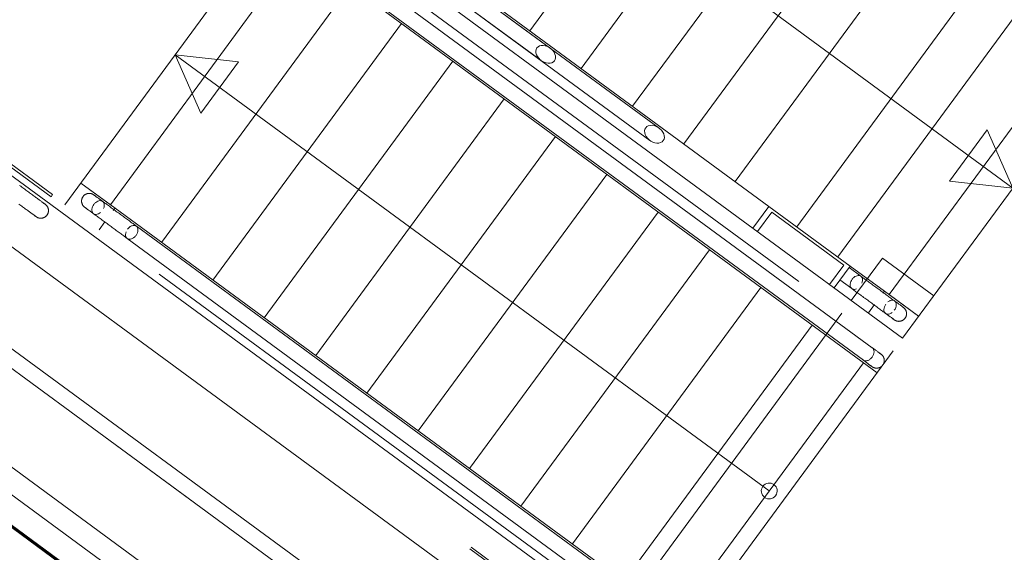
# Model space of a CAD drawing. Header units: metres. Extents: x 135583 to 135939, y 457896 to 458258.
# Tile 484 of 599: x 135755.7 to 135758.79, y 458075.62 to 458077.29. Entities that reach past the tile are written whole.
import ezdxf

# ---------------------------------------------------------------- set-up
doc = ezdxf.new("R2010")
doc.units = ezdxf.units.M
doc.linetypes.add('Hidden', pattern=[4, 2, -2])
doc.layers.add('NIEUWE INSTALLATIE', color=250, linetype='Continuous', lineweight=0)

msp = doc.modelspace()

# ---------------------------------------------------------------- linework, layer by layer
at = {"layer": 'NIEUWE INSTALLATIE', "linetype": 'Hidden'}
for p, q in [((135759.9364, 458073.1257), (135742.0054, 458086.2993)), ((135759.9364, 458073.1257), (135742.0054, 458086.2993)), ((135762.6871, 458071.0428), (135742.7817, 458085.6669)), ((135762.6871, 458071.0428), (135742.7817, 458085.6669)), ((135742.9429, 458085.5485), (135762.6871, 458071.0428)), ((135742.9429, 458085.5485), (135762.6871, 458071.0428)), ((135756.8091, 458074.8649), (135742.3031, 458085.5222)), ((135756.8091, 458074.8649), (135742.3031, 458085.5222)), ((135742.5934, 458085.4951), (135761.3302, 458071.7294)), ((135742.5934, 458085.4951), (135761.3302, 458071.7294)), ((135758.4674, 458076.2936), (135756.5591, 458077.6956)), ((135755.8368, 458076.7124), (135756.5295, 458077.6553)), ((135756.5295, 458077.6553), (135758.4378, 458076.2533)), ((135759.1601, 458077.2365), (135758.4674, 458076.2936)), ((135758.7207, 458074.4472), (135754.9632, 458077.2078)), ((135758.7243, 458074.4521), (135754.9667, 458077.2126)), ((135754.0431, 458076.9901), (135756.926, 458074.8721)), ((135754.0431, 458076.9901), (135756.926, 458074.8721)), ((135756.8542, 458074.931), (135754.1186, 458076.9409)), ((135756.8542, 458074.931), (135754.1186, 458076.9409)), ((135756.8051, 458074.8641), (135754.0694, 458076.874)), ((135756.8051, 458074.8641), (135754.0694, 458076.874)), ((135756.8087, 458074.869), (135754.073, 458076.8788)), ((135756.8087, 458074.869), (135754.073, 458076.8788)), ((135757.7451, 458075.3104), (135755.8368, 458076.7124)), ((135758.4039, 458076.545), (135758.306, 458076.4116)), ((135758.4039, 458076.545), (135758.306, 458076.4116)), ((135758.5651, 458076.4266), (135758.4039, 458076.545)), ((135758.5651, 458076.4266), (135758.4039, 458076.545)), ((135758.2766, 458076.3717), (135757.5839, 458075.4289)), ((135758.2766, 458076.3717), (135757.5839, 458075.4289)), ((135758.4378, 458076.2533), (135757.7451, 458075.3104))]:
    msp.add_line(p, q, dxfattribs=at)
at = {"layer": 'NIEUWE INSTALLATIE'}
for p, q in [((135756.9482, 458078.1357), (135758.8138, 458076.765)), ((135757.8889, 458078.065), (135757.2968, 458077.2591)), ((135758.0501, 458077.9465), (135757.458, 458077.1407)), ((135758.2113, 458077.8281), (135757.6192, 458077.0222)), ((135756.6094, 458077.7641), (135758.0476, 458076.7075)), ((135757.3612, 458077.2045), (135756.6526, 458077.7251)), ((135758.3724, 458077.7097), (135757.7804, 458076.9038)), ((135756.625, 458077.6855), (135757.3326, 458077.1656)), ((135758.5336, 458077.5913), (135757.9415, 458076.7854)), ((135755.9798, 458076.7128), (135756.5718, 458077.5187)), ((135758.3875, 458076.1848), (135756.5866, 458077.5078)), ((135758.3719, 458076.2634), (135756.689, 458077.4998)), ((135756.6604, 458077.4609), (135758.3443, 458076.2238)), ((135757.7027, 458076.9537), (135757.0006, 458077.4695)), ((135758.1349, 458076.6433), (135758.727, 458077.4492)), ((135756.1409, 458076.5944), (135756.733, 458077.4003)), ((135756.9991, 458077.4106), (135757.6741, 458076.9147)), ((135758.856, 458077.3545), (135758.2639, 458076.5486)), ((135756.3021, 458076.476), (135756.8942, 458077.2819)), ((135759.0171, 458077.2361), (135758.4251, 458076.4302)), ((135756.1831, 458077.1839), (135756.2635, 458077.0007)), ((135756.1831, 458077.1839), (135756.3819, 458077.1619)), ((135758.0487, 458075.8132), (135756.1831, 458077.1839)), ((135754.9117, 458077.1377), (135758.6692, 458074.3771)), ((135756.2635, 458077.0007), (135756.3819, 458077.1619)), ((135756.4633, 458076.3576), (135757.0554, 458077.1635)), ((135756.6245, 458076.2392), (135757.2165, 458077.0451)), ((135756.7856, 458076.1208), (135757.3777, 458076.9267)), ((135758.7334, 458076.9482), (135758.615, 458076.787)), ((135758.8138, 458076.765), (135758.7334, 458076.9482)), ((135755.5968, 458076.8924), (135755.7982, 458076.7444)), ((135758.7758, 458074.5222), (135755.5822, 458076.8684)), ((135755.7935, 458076.738), (135755.592, 458076.886)), ((135756.9468, 458076.0024), (135757.5389, 458076.8082)), ((135755.8871, 458076.7809), (135755.9946, 458076.702)), ((135755.8871, 458076.7809), (135755.9798, 458076.7128)), ((135758.8138, 458076.765), (135758.615, 458076.787)), ((135755.7982, 458076.7444), (135755.7935, 458076.738)), ((135758.0476, 458076.7075), (135757.9973, 458076.639)), ((135758.3029, 458076.5199), (135758.0476, 458076.7075)), ((135755.989, 458076.6943), (135755.9946, 458076.702)), ((135755.9946, 458076.702), (135756.9498, 458076.0002)), ((135757.108, 458075.8839), (135757.7001, 458076.6898)), ((135758.0121, 458076.6281), (135758.0568, 458076.689)), ((135758.0568, 458076.689), (135758.2824, 458076.5232)), ((135755.9442, 458076.6335), (135755.9628, 458076.6587)), ((135756.0619, 458076.6452), (135756.0614, 458076.6456)), ((135757.7448, 458075.4088), (135756.0619, 458076.6452)), ((135756.0324, 458076.607), (135757.7162, 458075.3699)), ((135757.2692, 458075.7655), (135757.8612, 458076.5714)), ((135758.2824, 458076.5232), (135758.2377, 458076.4623)), ((135758.2526, 458076.4514), (135758.3029, 458076.5199)), ((135758.3029, 458076.5199), (135758.4103, 458076.4411)), ((135758.3365, 458076.488), (135758.2994, 458076.5152)), ((135758.3369, 458076.4877), (135758.3365, 458076.488)), ((135758.2708, 458076.4763), (135758.3079, 458076.4491)), ((135757.4304, 458075.6471), (135758.0224, 458076.453)), ((135758.4056, 458076.4347), (135758.4103, 458076.4411)), ((135758.4103, 458076.4411), (135758.5177, 458076.3621)), ((135758.4251, 458076.4302), (135758.5177, 458076.3621)), ((135758.3599, 458076.3726), (135758.3794, 458076.3991)), ((135757.5915, 458075.5287), (135758.1836, 458076.3346)), ((135757.7527, 458075.4103), (135758.3448, 458076.2162)), ((135756.9498, 458076.0002), (135757.7954, 458075.3789))]:
    msp.add_line(p, q, dxfattribs=at)
at = {"layer": 'NIEUWE INSTALLATIE', "flags": 128}
for points in [[(135757.3194, 458077.2053), (135757.317, 458077.2008), (135757.3159, 458077.1956), (135757.3162, 458077.19), (135757.3178, 458077.1841), (135757.3207, 458077.1783), (135757.3248, 458077.1728), (135757.3298, 458077.1678), (135757.3318, 458077.1662)], [(135757.3604, 458077.2051), (135757.3582, 458077.2065), (135757.352, 458077.2098), (135757.3455, 458077.212), (135757.3391, 458077.2131), (135757.333, 458077.2129), (135757.3276, 458077.2115), (135757.3229, 458077.2089), (135757.3194, 458077.2053)], [(135757.3744, 458077.1649), (135757.3768, 458077.1693), (135757.3778, 458077.1745), (135757.3776, 458077.1802), (135757.3759, 458077.186), (135757.373, 458077.1918), (135757.369, 458077.1973), (135757.364, 458077.2023), (135757.3619, 458077.204)], [(135757.3333, 458077.1651), (135757.3355, 458077.1636), (135757.3418, 458077.1603), (135757.3483, 458077.1581), (135757.3547, 458077.1571), (135757.3607, 458077.1573), (135757.3662, 458077.1587), (135757.3708, 458077.1612), (135757.3744, 458077.1649)], [(135757.6608, 458076.9544), (135757.6585, 458076.9499), (135757.6574, 458076.9448), (135757.6577, 458076.9391), (135757.6593, 458076.9333), (135757.6622, 458076.9274), (135757.6663, 458076.9219), (135757.6713, 458076.917), (135757.677, 458076.9127), (135757.6833, 458076.9094), (135757.6897, 458076.9072), (135757.6962, 458076.9062), (135757.7022, 458076.9064), (135757.7077, 458076.9078), (135757.7123, 458076.9104), (135757.7159, 458076.914)], [(135757.7159, 458076.914), (135757.7183, 458076.9185), (135757.7193, 458076.9236), (135757.719, 458076.9293), (135757.7174, 458076.9351), (135757.7145, 458076.9409), (135757.7105, 458076.9465), (135757.7055, 458076.9514), (135757.6997, 458076.9557), (135757.6935, 458076.959), (135757.687, 458076.9612), (135757.6806, 458076.9622), (135757.6745, 458076.962), (135757.669, 458076.9606), (135757.6644, 458076.958), (135757.6608, 458076.9544)], [(135755.6951, 458076.773), (135755.6984, 458076.7706), (135755.7016, 458076.7683), (135755.7048, 458076.7659), (135755.708, 458076.7636), (135755.7111, 458076.7613), (135755.7143, 458076.7589), (135755.7174, 458076.7567), (135755.7205, 458076.7544), (135755.7235, 458076.7522), (135755.7265, 458076.75), (135755.7295, 458076.7478), (135755.7324, 458076.7457), (135755.7352, 458076.7436), (135755.7379, 458076.7416), (135755.7406, 458076.7396), (135755.7433, 458076.7377), (135755.7458, 458076.7358), (135755.7483, 458076.734), (135755.7507, 458076.7322), (135755.7529, 458076.7305), (135755.7551, 458076.7289), (135755.7573, 458076.7274), (135755.7593, 458076.7259), (135755.7612, 458076.7245), (135755.763, 458076.7232), (135755.7646, 458076.722), (135755.7662, 458076.7208), (135755.7677, 458076.7197), (135755.769, 458076.7187), (135755.7703, 458076.7178), (135755.7714, 458076.717), (135755.7723, 458076.7163), (135755.7732, 458076.7157), (135755.7739, 458076.7151), (135755.7746, 458076.7147), (135755.775, 458076.7143), (135755.7754, 458076.7141), (135755.7756, 458076.7139), (135755.7757, 458076.7138)], [(135755.8993, 458076.7047), (135755.8986, 458076.7053), (135755.8978, 458076.7059), (135755.8971, 458076.7066), (135755.8964, 458076.7073), (135755.8958, 458076.708), (135755.8951, 458076.7087), (135755.8945, 458076.7094), (135755.8939, 458076.7102), (135755.8934, 458076.711), (135755.8929, 458076.7118), (135755.8924, 458076.7127), (135755.892, 458076.7135), (135755.8916, 458076.7144), (135755.8912, 458076.7153), (135755.8909, 458076.7162), (135755.8906, 458076.7171), (135755.8903, 458076.718), (135755.8901, 458076.719), (135755.8899, 458076.7199), (135755.8897, 458076.7209), (135755.8896, 458076.7218), (135755.8895, 458076.7228), (135755.8895, 458076.7238), (135755.8895, 458076.7247), (135755.8895, 458076.7257), (135755.8896, 458076.7267), (135755.8897, 458076.7276), (135755.8899, 458076.7286), (135755.8901, 458076.7295), (135755.8903, 458076.7305), (135755.8906, 458076.7314), (135755.8909, 458076.7323), (135755.8912, 458076.7332), (135755.8916, 458076.7341), (135755.892, 458076.735), (135755.8925, 458076.7358), (135755.893, 458076.7367), (135755.8935, 458076.7375), (135755.894, 458076.7383), (135755.8942, 458076.7385)], [(135755.8942, 458076.7385), (135755.8948, 458076.7393), (135755.8954, 458076.74), (135755.896, 458076.7407), (135755.8967, 458076.7414), (135755.8974, 458076.7421), (135755.8981, 458076.7427), (135755.8989, 458076.7433), (135755.8997, 458076.7439), (135755.9005, 458076.7444), (135755.9013, 458076.7449), (135755.9021, 458076.7454), (135755.903, 458076.7459), (135755.9039, 458076.7463), (135755.9047, 458076.7466), (135755.9057, 458076.747), (135755.9066, 458076.7473), (135755.9075, 458076.7475), (135755.9084, 458076.7478), (135755.9094, 458076.748), (135755.9103, 458076.7481), (135755.9113, 458076.7482), (135755.9123, 458076.7483), (135755.9132, 458076.7483), (135755.9142, 458076.7483), (135755.9152, 458076.7483), (135755.9161, 458076.7482), (135755.9171, 458076.7481), (135755.918, 458076.7479), (135755.919, 458076.7477), (135755.9199, 458076.7475), (135755.9208, 458076.7472), (135755.9218, 458076.7469), (135755.9227, 458076.7466), (135755.9236, 458076.7462), (135755.9244, 458076.7458), (135755.9253, 458076.7453), (135755.9261, 458076.7449), (135755.9269, 458076.7443), (135755.9277, 458076.7438), (135755.9279, 458076.7436)], [(135755.9279, 458076.7436), (135755.928, 458076.7436), (135755.9282, 458076.7435), (135755.9285, 458076.7432), (135755.929, 458076.7429), (135755.9295, 458076.7425), (135755.9303, 458076.742), (135755.9311, 458076.7413), (135755.932, 458076.7406), (135755.9331, 458076.7399), (135755.9333, 458076.7397)], [(135756.0614, 458076.6456), (135756.0589, 458076.6474), (135756.0564, 458076.6493), (135756.0537, 458076.6512), (135756.051, 458076.6532), (135756.0483, 458076.6552), (135756.0454, 458076.6573), (135756.0425, 458076.6595), (135756.0396, 458076.6616), (135756.0366, 458076.6638), (135756.0336, 458076.6661), (135756.0305, 458076.6683), (135756.0274, 458076.6706), (135756.0242, 458076.6729), (135756.021, 458076.6753), (135756.0178, 458076.6776), (135756.0146, 458076.68), (135756.0114, 458076.6823), (135756.0082, 458076.6847), (135756.005, 458076.6871), (135756.0017, 458076.6894), (135755.9985, 458076.6918), (135755.9954, 458076.6941), (135755.9922, 458076.6965), (135755.989, 458076.6988), (135755.9859, 458076.701), (135755.9829, 458076.7033), (135755.9798, 458076.7055), (135755.9768, 458076.7077), (135755.9739, 458076.7099), (135755.971, 458076.712), (135755.9682, 458076.7141), (135755.9654, 458076.7161), (135755.9627, 458076.7181), (135755.9601, 458076.72), (135755.9576, 458076.7219), (135755.9551, 458076.7237), (135755.9528, 458076.7254), (135755.9505, 458076.7271), (135755.9483, 458076.7287), (135755.9462, 458076.7302), (135755.9442, 458076.7317), (135755.9423, 458076.7331), (135755.9405, 458076.7344), (135755.9389, 458076.7356), (135755.9373, 458076.7368), (135755.9358, 458076.7378), (135755.9345, 458076.7388), (135755.9333, 458076.7397), (135755.9322, 458076.7405), (135755.9312, 458076.7412), (135755.9304, 458076.7419), (135755.9297, 458076.7424), (135755.9291, 458076.7428), (135755.9286, 458076.7432), (135755.9282, 458076.7434), (135755.928, 458076.7436), (135755.9279, 458076.7436)], [(135755.7471, 458076.6749), (135755.7471, 458076.6749), (135755.7469, 458076.6751), (135755.7466, 458076.6753), (135755.7461, 458076.6756), (135755.7455, 458076.6761), (135755.7448, 458076.6766), (135755.744, 458076.6772), (135755.743, 458076.6779), (135755.742, 458076.6787), (135755.7408, 458076.6796), (135755.7395, 458076.6805), (135755.738, 458076.6816), (135755.7365, 458076.6827), (135755.7348, 458076.6839), (135755.7331, 458076.6852), (135755.7312, 458076.6866), (135755.7292, 458076.6881), (135755.7271, 458076.6896), (135755.725, 458076.6912), (135755.7227, 458076.6928), (135755.7203, 458076.6946), (135755.7179, 458076.6964), (135755.7154, 458076.6982), (135755.7128, 458076.7001), (135755.7101, 458076.7021), (135755.7073, 458076.7041), (135755.7045, 458076.7062), (135755.7017, 458076.7083), (135755.6987, 458076.7104), (135755.6957, 458076.7126), (135755.6927, 458076.7149)], [(135755.7757, 458076.7138), (135755.7757, 458076.7139), (135755.7755, 458076.714), (135755.7751, 458076.7142), (135755.7747, 458076.7146), (135755.7741, 458076.715), (135755.7734, 458076.7155), (135755.7726, 458076.7161), (135755.7716, 458076.7168), (135755.7706, 458076.7176), (135755.7703, 458076.7178)], [(135755.7809, 458076.68), (135755.7814, 458076.6808), (135755.782, 458076.6816), (135755.7825, 458076.6825), (135755.7829, 458076.6833), (135755.7833, 458076.6842), (135755.7837, 458076.6851), (135755.7841, 458076.686), (135755.7844, 458076.6869), (135755.7847, 458076.6878), (135755.7849, 458076.6888), (135755.7851, 458076.6897), (135755.7853, 458076.6907), (135755.7854, 458076.6916), (135755.7855, 458076.6926), (135755.7856, 458076.6935), (135755.7856, 458076.6945), (135755.7856, 458076.6955), (135755.7855, 458076.6964), (135755.7854, 458076.6974), (135755.7852, 458076.6983), (135755.7851, 458076.6993), (135755.7848, 458076.7002), (135755.7846, 458076.7012), (135755.7843, 458076.7021), (135755.784, 458076.703), (135755.7836, 458076.7039), (135755.7832, 458076.7048), (135755.7828, 458076.7056), (135755.7823, 458076.7065), (135755.7818, 458076.7073), (135755.7813, 458076.7081), (135755.7807, 458076.7089), (135755.7801, 458076.7097), (135755.7795, 458076.7104), (135755.7788, 458076.7111), (135755.7781, 458076.7118), (135755.7774, 458076.7124), (135755.7767, 458076.7131), (135755.7759, 458076.7137), (135755.7757, 458076.7138)], [(135755.8993, 458076.7047), (135755.8994, 458076.7047), (135755.8996, 458076.7045), (135755.8999, 458076.7043), (135755.9004, 458076.704), (135755.901, 458076.7035), (135755.9017, 458076.703), (135755.9025, 458076.7024), (135755.9034, 458076.7017), (135755.9045, 458076.7009), (135755.9057, 458076.7001), (135755.907, 458076.6991), (135755.9085, 458076.698), (135755.91, 458076.6969), (135755.9117, 458076.6957), (135755.9134, 458076.6944), (135755.9153, 458076.693), (135755.9173, 458076.6916), (135755.9193, 458076.69), (135755.9215, 458076.6884), (135755.9238, 458076.6868), (135755.9261, 458076.685), (135755.9286, 458076.6832), (135755.9311, 458076.6814), (135755.9337, 458076.6795), (135755.9364, 458076.6775), (135755.9391, 458076.6755), (135755.9419, 458076.6734), (135755.9448, 458076.6713), (135755.9478, 458076.6692), (135755.9507, 458076.667), (135755.9538, 458076.6647), (135755.9568, 458076.6625), (135755.9599, 458076.6602), (135755.9631, 458076.6579), (135755.9662, 458076.6556), (135755.9694, 458076.6532), (135755.9726, 458076.6509), (135755.9758, 458076.6485), (135755.9791, 458076.6462), (135755.9823, 458076.6438), (135755.9855, 458076.6414), (135755.9887, 458076.6391), (135755.9919, 458076.6367), (135755.9951, 458076.6344), (135755.9982, 458076.6321), (135756.0014, 458076.6298), (135756.0045, 458076.6275), (135756.0075, 458076.6253), (135756.0105, 458076.6231), (135756.0135, 458076.6209), (135756.0164, 458076.6187), (135756.0192, 458076.6167), (135756.022, 458076.6146), (135756.0247, 458076.6126), (135756.0274, 458076.6107), (135756.0299, 458076.6088), (135756.0323, 458076.607)], [(135755.9045, 458076.7009), (135755.9038, 458076.7014), (135755.9028, 458076.7022), (135755.902, 458076.7028), (135755.9012, 458076.7034), (135755.9006, 458076.7038), (135755.9001, 458076.7042), (135755.8997, 458076.7045), (135755.8995, 458076.7046), (135755.8994, 458076.7047)], [(135755.742, 458076.6787), (135755.7428, 458076.6781), (135755.7437, 458076.6774), (135755.7446, 458076.6767), (135755.7453, 458076.6762), (135755.746, 458076.6757), (135755.7464, 458076.6754), (135755.7468, 458076.6751), (135755.747, 458076.675), (135755.7471, 458076.6749)], [(135755.7471, 458076.6749), (135755.7479, 458076.6743), (135755.7487, 458076.6738), (135755.7496, 458076.6733), (135755.7504, 458076.6729), (135755.7513, 458076.6724), (135755.7522, 458076.672), (135755.7531, 458076.6717), (135755.754, 458076.6714), (135755.7549, 458076.6711), (135755.7558, 458076.6709), (135755.7568, 458076.6706), (135755.7577, 458076.6705), (135755.7587, 458076.6704), (135755.7597, 458076.6703), (135755.7606, 458076.6702), (135755.7616, 458076.6702), (135755.7625, 458076.6702), (135755.7635, 458076.6703), (135755.7645, 458076.6704), (135755.7654, 458076.6705), (135755.7664, 458076.6707), (135755.7673, 458076.6709), (135755.7683, 458076.6712), (135755.7692, 458076.6715), (135755.7701, 458076.6718), (135755.771, 458076.6722), (135755.7719, 458076.6726), (135755.7727, 458076.673), (135755.7736, 458076.6735), (135755.7744, 458076.674), (135755.7752, 458076.6745), (135755.776, 458076.6751), (135755.7767, 458076.6757), (135755.7775, 458076.6763), (135755.7782, 458076.6769), (135755.7789, 458076.6776), (135755.7795, 458076.6783), (135755.7801, 458076.6791), (135755.7807, 458076.6798), (135755.7809, 458076.68)], [(135758.47, 458076.3899), (135758.4699, 458076.39), (135758.4697, 458076.3901), (135758.4694, 458076.3904), (135758.4689, 458076.3907), (135758.4684, 458076.3911), (135758.4676, 458076.3916), (135758.4668, 458076.3922), (135758.4659, 458076.3929), (135758.4648, 458076.3937), (135758.4636, 458076.3946), (135758.4623, 458076.3956), (135758.4609, 458076.3966), (135758.4593, 458076.3978), (135758.4576, 458076.399), (135758.4559, 458076.4003), (135758.454, 458076.4017), (135758.452, 458076.4031), (135758.45, 458076.4046), (135758.4478, 458076.4062), (135758.4455, 458076.4079), (135758.4432, 458076.4096), (135758.4407, 458076.4114), (135758.4382, 458076.4133), (135758.4356, 458076.4152), (135758.4329, 458076.4172), (135758.4302, 458076.4192), (135758.4274, 458076.4212), (135758.4245, 458076.4233), (135758.4216, 458076.4255), (135758.4186, 458076.4277), (135758.4155, 458076.4299), (135758.4125, 458076.4322), (135758.4094, 458076.4345), (135758.4062, 458076.4368), (135758.4031, 458076.4391), (135758.3999, 458076.4414), (135758.3967, 458076.4438), (135758.3935, 458076.4461), (135758.3902, 458076.4485), (135758.387, 458076.4509), (135758.3838, 458076.4532), (135758.3806, 458076.4556), (135758.3774, 458076.4579), (135758.3742, 458076.4603), (135758.3711, 458076.4626), (135758.3679, 458076.4649), (135758.3648, 458076.4672), (135758.3618, 458076.4694), (135758.3588, 458076.4716), (135758.3558, 458076.4738), (135758.3529, 458076.4759), (135758.3501, 458076.478), (135758.3473, 458076.4801), (135758.3446, 458076.482), (135758.3419, 458076.484), (135758.3394, 458076.4859), (135758.3369, 458076.4877), (135758.3365, 458076.488)], [(135758.3079, 458076.4491), (135758.3104, 458076.4473), (135758.3129, 458076.4454), (135758.3156, 458076.4434), (135758.3183, 458076.4415), (135758.321, 458076.4394), (135758.3239, 458076.4373), (135758.3268, 458076.4352), (135758.3297, 458076.433), (135758.3327, 458076.4308), (135758.3357, 458076.4286), (135758.3388, 458076.4263), (135758.342, 458076.424), (135758.3451, 458076.4217), (135758.3483, 458076.4194), (135758.3515, 458076.4171), (135758.3547, 458076.4147), (135758.3579, 458076.4123), (135758.3611, 458076.41), (135758.3643, 458076.4076), (135758.3676, 458076.4052), (135758.3708, 458076.4029), (135758.374, 458076.4005), (135758.3771, 458076.3982), (135758.3803, 458076.3959), (135758.3834, 458076.3936), (135758.3864, 458076.3914), (135758.3895, 458076.3891), (135758.3925, 458076.3869), (135758.3954, 458076.3848), (135758.3983, 458076.3827), (135758.4011, 458076.3806), (135758.4039, 458076.3786), (135758.4066, 458076.3766), (135758.4092, 458076.3747), (135758.4117, 458076.3728), (135758.4142, 458076.371), (135758.4165, 458076.3692), (135758.4188, 458076.3676), (135758.421, 458076.366), (135758.4231, 458076.3644), (135758.4251, 458076.363), (135758.427, 458076.3616), (135758.4288, 458076.3603), (135758.4304, 458076.359), (135758.432, 458076.3579), (135758.4335, 458076.3568), (135758.4348, 458076.3558), (135758.436, 458076.3549), (135758.4371, 458076.3541), (135758.4381, 458076.3534), (135758.4389, 458076.3528)], [(135758.4648, 458076.3937), (135758.4655, 458076.3932), (135758.4665, 458076.3925), (135758.4674, 458076.3919), (135758.4681, 458076.3913), (135758.4687, 458076.3908), (135758.4692, 458076.3905), (135758.4696, 458076.3902), (135758.4698, 458076.39), (135758.4699, 458076.3899)], [(135758.47, 458076.3899), (135758.4707, 458076.3894), (135758.4715, 458076.3887), (135758.4722, 458076.3881), (135758.4729, 458076.3874), (135758.4735, 458076.3867), (135758.4742, 458076.386), (135758.4748, 458076.3852), (135758.4754, 458076.3845), (135758.4759, 458076.3837), (135758.4764, 458076.3828), (135758.4769, 458076.382), (135758.4773, 458076.3811), (135758.4777, 458076.3803), (135758.4781, 458076.3794), (135758.4785, 458076.3785), (135758.4788, 458076.3775), (135758.479, 458076.3766), (135758.4792, 458076.3757), (135758.4794, 458076.3747), (135758.4796, 458076.3738), (135758.4797, 458076.3728), (135758.4798, 458076.3719), (135758.4798, 458076.3709), (135758.4798, 458076.3699), (135758.4798, 458076.369), (135758.4797, 458076.368), (135758.4796, 458076.367), (135758.4794, 458076.3661), (135758.4792, 458076.3651), (135758.479, 458076.3642), (135758.4787, 458076.3633), (135758.4784, 458076.3624), (135758.4781, 458076.3615), (135758.4777, 458076.3606), (135758.4773, 458076.3597), (135758.4768, 458076.3588), (135758.4763, 458076.358), (135758.4758, 458076.3572), (135758.4753, 458076.3564), (135758.4751, 458076.3562)], [(135758.4414, 458076.351), (135758.4413, 458076.3511), (135758.4411, 458076.3512), (135758.4408, 458076.3514), (135758.4403, 458076.3518), (135758.4398, 458076.3522), (135758.4391, 458076.3527), (135758.4382, 458076.3533), (135758.4373, 458076.354), (135758.4362, 458076.3548), (135758.436, 458076.3549)], [(135758.4389, 458076.3528), (135758.4396, 458076.3523), (135758.4402, 458076.3518), (135758.4407, 458076.3515), (135758.4411, 458076.3512), (135758.4413, 458076.3511), (135758.4414, 458076.351)], [(135758.4751, 458076.3562), (135758.4745, 458076.3554), (135758.4739, 458076.3547), (135758.4733, 458076.354), (135758.4726, 458076.3533), (135758.4719, 458076.3526), (135758.4712, 458076.352), (135758.4704, 458076.3514), (135758.4696, 458076.3508), (135758.4688, 458076.3502), (135758.468, 458076.3497), (135758.4672, 458076.3492), (135758.4663, 458076.3488), (135758.4654, 458076.3484), (135758.4646, 458076.348), (135758.4636, 458076.3477), (135758.4627, 458076.3474), (135758.4618, 458076.3471), (135758.4609, 458076.3469), (135758.4599, 458076.3467), (135758.459, 458076.3466), (135758.458, 458076.3464), (135758.457, 458076.3464), (135758.4561, 458076.3463), (135758.4551, 458076.3463), (135758.4541, 458076.3464), (135758.4532, 458076.3465), (135758.4522, 458076.3466), (135758.4513, 458076.3467), (135758.4503, 458076.3469), (135758.4494, 458076.3472), (135758.4485, 458076.3474), (135758.4475, 458076.3477), (135758.4466, 458076.3481), (135758.4458, 458076.3485), (135758.4449, 458076.3489), (135758.444, 458076.3493), (135758.4432, 458076.3498), (135758.4424, 458076.3503), (135758.4416, 458076.3509), (135758.4414, 458076.351)], [(135758.4001, 458076.2427), (135758.4, 458076.2428), (135758.3998, 458076.2429), (135758.3995, 458076.2432), (135758.3991, 458076.2435), (135758.3985, 458076.2439), (135758.3978, 458076.2444), (135758.397, 458076.245), (135758.396, 458076.2457), (135758.3949, 458076.2465), (135758.3937, 458076.2474), (135758.3924, 458076.2484), (135758.391, 458076.2494), (135758.3894, 458076.2506), (135758.3878, 458076.2518), (135758.386, 458076.2531), (135758.3841, 458076.2544), (135758.3822, 458076.2559), (135758.3801, 458076.2574), (135758.3779, 458076.259), (135758.3756, 458076.2607), (135758.3733, 458076.2624), (135758.3724, 458076.2631)], [(135758.3949, 458076.2465), (135758.3958, 458076.2459), (135758.3968, 458076.2451), (135758.3977, 458076.2445), (135758.3984, 458076.244), (135758.399, 458076.2435), (135758.3994, 458076.2432), (135758.3998, 458076.243), (135758.4, 458076.2428), (135758.4001, 458076.2427)], [(135758.4001, 458076.2427), (135758.4009, 458076.2421), (135758.4016, 458076.2415), (135758.4023, 458076.2409), (135758.403, 458076.2402), (135758.4037, 458076.2395), (135758.4043, 458076.2388), (135758.4049, 458076.238), (135758.4055, 458076.2372), (135758.406, 458076.2364), (135758.4065, 458076.2356), (135758.407, 458076.2348), (135758.4075, 458076.2339), (135758.4079, 458076.2331), (135758.4082, 458076.2322), (135758.4086, 458076.2313), (135758.4089, 458076.2303), (135758.4091, 458076.2294), (135758.4094, 458076.2285), (135758.4096, 458076.2275), (135758.4097, 458076.2266), (135758.4098, 458076.2256), (135758.4099, 458076.2246), (135758.4099, 458076.2237), (135758.4099, 458076.2227), (135758.4099, 458076.2218), (135758.4098, 458076.2208), (135758.4097, 458076.2198), (135758.4095, 458076.2189), (135758.4093, 458076.2179), (135758.4091, 458076.217), (135758.4088, 458076.2161), (135758.4085, 458076.2152), (135758.4082, 458076.2142), (135758.4078, 458076.2134), (135758.4074, 458076.2125), (135758.407, 458076.2116), (135758.4065, 458076.2108), (135758.4061, 458076.2102)], [(135758.3443, 458076.2238), (135758.3462, 458076.2224), (135758.3485, 458076.2207), (135758.3507, 458076.2191), (135758.3528, 458076.2175), (135758.3548, 458076.2161), (135758.3567, 458076.2147), (135758.3585, 458076.2133), (135758.3602, 458076.2121), (135758.3618, 458076.2109), (135758.3633, 458076.2098), (135758.3646, 458076.2088), (135758.3659, 458076.2079), (135758.367, 458076.2071), (135758.368, 458076.2064), (135758.3689, 458076.2057), (135758.3696, 458076.2052), (135758.3703, 458076.2047), (135758.3708, 458076.2043), (135758.3711, 458076.2041), (135758.3714, 458076.2039), (135758.3715, 458076.2038)], [(135758.3715, 458076.2038), (135758.3714, 458076.2039), (135758.3712, 458076.204), (135758.3709, 458076.2042), (135758.3705, 458076.2046), (135758.3699, 458076.205), (135758.3692, 458076.2055), (135758.3684, 458076.2061), (135758.3674, 458076.2068), (135758.3663, 458076.2076), (135758.3659, 458076.2079)], [(135758.4043, 458076.2078), (135758.404, 458076.2075), (135758.4034, 458076.2067), (135758.4027, 458076.2061), (135758.402, 458076.2054), (135758.4013, 458076.2048), (135758.4005, 458076.2041), (135758.3998, 458076.2036), (135758.399, 458076.203), (135758.3981, 458076.2025), (135758.3973, 458076.202), (135758.3965, 458076.2016), (135758.3956, 458076.2012), (135758.3947, 458076.2008), (135758.3938, 458076.2005), (135758.3929, 458076.2002), (135758.3919, 458076.1999), (135758.391, 458076.1997), (135758.39, 458076.1995), (135758.3891, 458076.1993), (135758.3881, 458076.1992), (135758.3872, 458076.1992), (135758.3862, 458076.1991), (135758.3852, 458076.1991), (135758.3843, 458076.1992), (135758.3833, 458076.1992), (135758.3824, 458076.1994), (135758.3814, 458076.1995), (135758.3805, 458076.1997), (135758.3795, 458076.1999), (135758.3786, 458076.2002), (135758.3777, 458076.2005), (135758.3768, 458076.2009), (135758.3759, 458076.2012), (135758.375, 458076.2017), (135758.3742, 458076.2021), (135758.3733, 458076.2026), (135758.3725, 458076.2031), (135758.3717, 458076.2037), (135758.3715, 458076.2038)]]:
    msp.add_lwpolyline(points, dxfattribs=at)
at = {"layer": 'NIEUWE INSTALLATIE'}
msp.add_ellipse((135758.0487, 458075.8132), major_axis=(-0.0201, 0.0148), ratio=1, dxfattribs=at)
for points in [[(135755.9489, 458076.688), (135755.9468, 458076.6863), (135755.9423, 458076.6834), (135755.9355, 458076.6817), (135755.9293, 458076.6825), (135755.9246, 458076.686), (135755.9219, 458076.6916), (135755.9216, 458076.6987), (135755.9236, 458076.7064), (135755.9264, 458076.7113), (135755.928, 458076.7136)], [(135755.928, 458076.7136), (135755.9297, 458076.7159), (135755.9336, 458076.72), (135755.9403, 458076.7242), (135755.9472, 458076.726), (135755.9534, 458076.7251), (135755.9581, 458076.7217), (135755.9608, 458076.716), (135755.9611, 458076.709), (135755.9597, 458076.7039), (135755.9587, 458076.7013)], [(135756.0614, 458076.6456), (135756.0597, 458076.6469), (135756.0555, 458076.6484), (135756.0479, 458076.6473), (135756.0402, 458076.643), (135756.0357, 458076.6384), (135756.0339, 458076.6359)], [(135756.0294, 458076.6277), (135756.0283, 458076.6248), (135756.0271, 458076.6191), (135756.0283, 458076.6115), (135756.0311, 458076.608), (135756.0328, 458076.6067)], [(135758.4137, 458076.3714), (135758.4119, 458076.3726), (135758.4092, 458076.3762), (135758.408, 458076.3838), (135758.4098, 458076.3924), (135758.4128, 458076.398), (135758.4147, 458076.4006)], [(135758.4212, 458076.4073), (135758.4236, 458076.4091), (135758.4287, 458076.412), (135758.4363, 458076.4131), (135758.4405, 458076.4116), (135758.4422, 458076.4103)]]:
    msp.add_open_spline(points, degree=3, dxfattribs=at)
for points, knots in [([(135756.0604, 458076.6164), (135756.0623, 458076.6189), (135756.0653, 458076.6245), (135756.0671, 458076.6332), (135756.0659, 458076.6407), (135756.0631, 458076.6443), (135756.0614, 458076.6456)], [-1, -1, -1, -1, -0.875, -0.75, -0.625, -0.5000136, -0.5000136, -0.5000136, -0.5000136]), ([(135756.0328, 458076.6067), (135756.0346, 458076.6054), (135756.0388, 458076.6038), (135756.0464, 458076.6049), (135756.0541, 458076.6092), (135756.0585, 458076.6138), (135756.0604, 458076.6164)], [-0.4999864, -0.4999864, -0.4999864, -0.4999864, -0.375, -0.25, -0.125, 0, 0, 0, 0]), ([(135758.3089, 458076.4783), (135758.3105, 458076.4806), (135758.3144, 458076.4847), (135758.3212, 458076.4889), (135758.328, 458076.4907), (135758.3342, 458076.4898), (135758.3389, 458076.4864), (135758.3416, 458076.4807), (135758.3419, 458076.4737), (135758.3406, 458076.4687), (135758.3396, 458076.4662)], [0, 0, 0, 0, 0.1111111, 0.2222222, 0.3333333, 0.4444444, 0.5555556, 0.6666667, 0.7777778, 0.8858737, 0.8858737, 0.8858737, 0.8858737]), ([(135758.3231, 458076.4485), (135758.3209, 458076.4475), (135758.3163, 458076.4464), (135758.3102, 458076.4472), (135758.3055, 458076.4507), (135758.3028, 458076.4563), (135758.3024, 458076.4634), (135758.3044, 458076.4711), (135758.3072, 458076.476), (135758.3089, 458076.4783)], [0.2231291, 0.2231291, 0.2231291, 0.2231291, 0.3333333, 0.4444444, 0.5555556, 0.6666667, 0.7777778, 0.8888889, 1, 1, 1, 1]), ([(135758.4422, 458076.4103), (135758.444, 458076.409), (135758.4467, 458076.4054), (135758.448, 458076.3979), (135758.4462, 458076.3892), (135758.4431, 458076.3836), (135758.4413, 458076.3811)], [0.5000136, 0.5000136, 0.5000136, 0.5000136, 0.625, 0.75, 0.875, 1, 1, 1, 1]), ([(135758.4348, 458076.3744), (135758.4324, 458076.3725), (135758.4272, 458076.3696), (135758.4196, 458076.3685), (135758.4154, 458076.3701), (135758.4137, 458076.3714)], [0.125, 0.125, 0.125, 0.125, 0.25, 0.375, 0.4999864, 0.4999864, 0.4999864, 0.4999864]), ([(135758.3714, 458076.2338), (135758.3733, 458076.2364), (135758.3763, 458076.242), (135758.3781, 458076.2507), (135758.3769, 458076.2582), (135758.3741, 458076.2618), (135758.3724, 458076.2631)], [0, 0, 0, 0, 0.125, 0.25, 0.375, 0.4999864, 0.4999864, 0.4999864, 0.4999864]), ([(135758.3438, 458076.2242), (135758.3455, 458076.2229), (135758.3497, 458076.2213), (135758.3574, 458076.2224), (135758.3651, 458076.2267), (135758.3695, 458076.2313), (135758.3714, 458076.2338)], [0.5000136, 0.5000136, 0.5000136, 0.5000136, 0.625, 0.75, 0.875, 1, 1, 1, 1])]:
    msp.add_open_spline(points, degree=3, knots=knots, dxfattribs=at)

doc.saveas('drawing.dxf')
